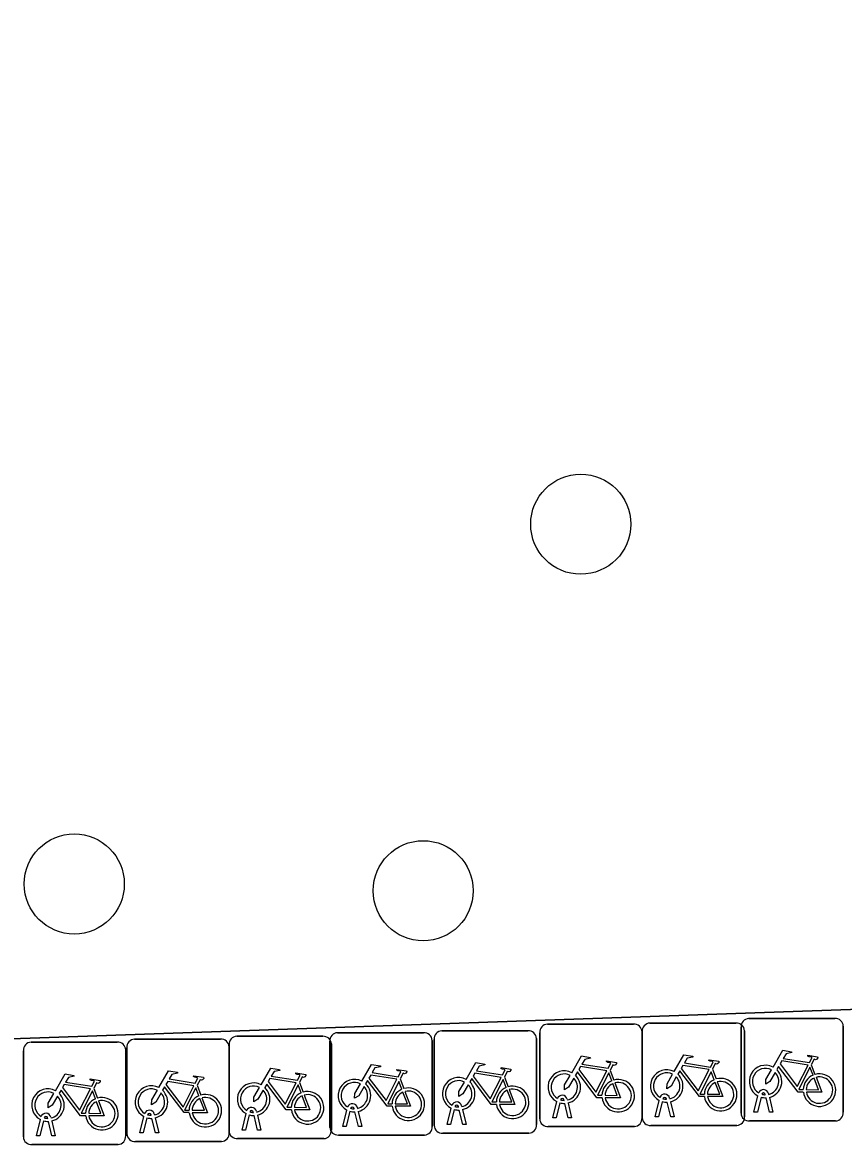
# Model space of a CAD drawing. Extents: x 160554 to 161248, y 385329 to 386506.
# Drawn here: x 160962.27 to 160970.29, y 386237.14 to 386248.17 of the extents above; entities that cross this region are included whole.
import ezdxf

# ---------------------------------------------------------------- set-up
doc = ezdxf.new("R2010")
doc.units = 0
for name, color, linetype in [('IMGEO_Boom', 7, 'Continuous'), ('IMGEO_Fietsenrek', 7, 'Continuous'), ('IMGEO_Groenvoorziening', 7, 'Continuous'), ('IMGEO_Rijbaan_lokaal_open', 7, 'Continuous')]:
    doc.layers.add(name, color=color, linetype=linetype)

msp = doc.modelspace()

# ---------------------------------------------------------------- linework, layer by layer
at = {"layer": 'IMGEO_Boom'}
for centre in [(160967.724, 386243.27), (160962.774, 386239.755), (160966.184, 386239.689)]:
    msp.add_circle(centre, 0.489, dxfattribs=at)
at = {"layer": 'IMGEO_Fietsenrek'}
for p, q in [((160967.398, 386238.385), (160968.239, 386238.385)), ((160968.239, 386238.385), (160967.398, 386238.385)), ((160968.399, 386238.396), (160969.24, 386238.396)), ((160969.24, 386238.396), (160968.399, 386238.396)), ((160969.29, 386237.515), (160969.29, 386238.356)), ((160969.29, 386238.356), (160969.29, 386237.515)), ((160969.365, 386238.44), (160970.206, 386238.44)), ((160970.206, 386238.44), (160969.365, 386238.44)), ((160970.29, 386238.365), (160970.29, 386237.524)), ((160970.29, 386237.524), (160970.29, 386238.365)), ((160963.363, 386238.239), (160964.204, 386238.239)), ((160964.204, 386238.239), (160963.363, 386238.239)), ((160964.362, 386238.267), (160965.203, 386238.267)), ((160965.203, 386238.267), (160964.362, 386238.267)), ((160965.347, 386238.302), (160966.188, 386238.302)), ((160966.188, 386238.302), (160965.347, 386238.302)), ((160966.272, 386238.227), (160966.272, 386237.386)), ((160966.272, 386237.386), (160966.272, 386238.227)), ((160966.291, 386237.395), (160966.291, 386238.236)), ((160966.291, 386238.236), (160966.291, 386237.395)), ((160966.366, 386238.32), (160967.207, 386238.32)), ((160967.207, 386238.32), (160966.366, 386238.32)), ((160967.291, 386238.245), (160967.291, 386237.404)), ((160967.291, 386237.404), (160967.291, 386238.245)), ((160967.323, 386237.46), (160967.323, 386238.301)), ((160967.323, 386238.301), (160967.323, 386237.46)), ((160968.323, 386238.31), (160968.323, 386237.469)), ((160968.323, 386237.469), (160968.323, 386238.31)), ((160968.324, 386237.471), (160968.324, 386238.312)), ((160968.324, 386238.312), (160968.324, 386237.471)), ((160969.324, 386238.321), (160969.324, 386237.48)), ((160969.324, 386237.48), (160969.324, 386238.321)), ((160962.277, 386237.284), (160962.277, 386238.125)), ((160962.277, 386238.125), (160962.277, 386237.284)), ((160962.352, 386238.209), (160963.193, 386238.209)), ((160963.193, 386238.209), (160962.352, 386238.209)), ((160963.277, 386238.134), (160963.277, 386237.293)), ((160963.277, 386237.293), (160963.277, 386238.134)), ((160963.288, 386237.314), (160963.288, 386238.155)), ((160963.288, 386238.155), (160963.288, 386237.314)), ((160964.287, 386237.342), (160964.287, 386238.183)), ((160964.287, 386238.183), (160964.287, 386237.342)), ((160964.288, 386238.164), (160964.288, 386237.323)), ((160964.288, 386237.323), (160964.288, 386238.164)), ((160965.272, 386237.377), (160965.272, 386238.218)), ((160965.272, 386238.218), (160965.272, 386237.377)), ((160965.287, 386238.192), (160965.287, 386237.351)), ((160965.287, 386237.351), (160965.287, 386238.192)), ((160968.01, 386237.934), (160968.046, 386237.839)), ((160969.011, 386237.945), (160969.047, 386237.85)), ((160969.977, 386237.989), (160970.013, 386237.894)), ((160963.975, 386237.788), (160964.011, 386237.693)), ((160964.974, 386237.816), (160965.01, 386237.721)), ((160965.959, 386237.851), (160965.995, 386237.756)), ((160966.978, 386237.869), (160967.014, 386237.774)), ((160962.964, 386237.758), (160963, 386237.663)), ((160969.417, 386237.524), (160969.456, 386237.684)), ((160969.528, 386237.696), (160969.527, 386237.7)), ((160969.559, 386237.707), (160969.56, 386237.7)), ((160965.541, 386237.569), (160965.542, 386237.562)), ((160966.529, 386237.576), (160966.528, 386237.58)), ((160966.56, 386237.587), (160966.561, 386237.58)), ((160967.45, 386237.469), (160967.489, 386237.629)), ((160967.519, 386237.617), (160967.484, 386237.469)), ((160967.561, 386237.641), (160967.56, 386237.645)), ((160967.602, 386237.469), (160967.568, 386237.611)), ((160967.592, 386237.652), (160967.593, 386237.645)), ((160967.6, 386237.615), (160967.635, 386237.469)), ((160968.451, 386237.48), (160968.49, 386237.64)), ((160968.52, 386237.628), (160968.485, 386237.48)), ((160968.562, 386237.652), (160968.561, 386237.656)), ((160968.603, 386237.48), (160968.569, 386237.622)), ((160968.593, 386237.663), (160968.594, 386237.656)), ((160968.601, 386237.626), (160968.636, 386237.48)), ((160969.486, 386237.672), (160969.451, 386237.524)), ((160969.569, 386237.524), (160969.535, 386237.666)), ((160969.567, 386237.67), (160969.602, 386237.524)), ((160962.515, 386237.465), (160962.514, 386237.469)), ((160962.546, 386237.476), (160962.547, 386237.469)), ((160963.415, 386237.323), (160963.454, 386237.483)), ((160963.484, 386237.471), (160963.449, 386237.323)), ((160963.526, 386237.495), (160963.525, 386237.499)), ((160963.567, 386237.323), (160963.533, 386237.465)), ((160963.557, 386237.506), (160963.558, 386237.499)), ((160963.565, 386237.469), (160963.6, 386237.323)), ((160964.414, 386237.351), (160964.453, 386237.511)), ((160964.483, 386237.499), (160964.448, 386237.351)), ((160964.525, 386237.523), (160964.524, 386237.527)), ((160964.566, 386237.351), (160964.532, 386237.493)), ((160964.556, 386237.534), (160964.557, 386237.527)), ((160964.564, 386237.497), (160964.599, 386237.351)), ((160965.399, 386237.386), (160965.438, 386237.546)), ((160965.468, 386237.534), (160965.433, 386237.386)), ((160965.51, 386237.558), (160965.509, 386237.562)), ((160965.551, 386237.386), (160965.517, 386237.528)), ((160965.549, 386237.532), (160965.584, 386237.386)), ((160966.418, 386237.404), (160966.457, 386237.564)), ((160966.487, 386237.552), (160966.452, 386237.404)), ((160966.57, 386237.404), (160966.536, 386237.546)), ((160966.568, 386237.55), (160966.603, 386237.404)), ((160967.484, 386237.469), (160967.45, 386237.469)), ((160967.635, 386237.469), (160967.602, 386237.469)), ((160968.485, 386237.48), (160968.451, 386237.48)), ((160968.636, 386237.48), (160968.603, 386237.48)), ((160969.451, 386237.524), (160969.417, 386237.524)), ((160969.602, 386237.524), (160969.569, 386237.524)), ((160962.404, 386237.293), (160962.443, 386237.453)), ((160962.473, 386237.441), (160962.438, 386237.293)), ((160962.556, 386237.293), (160962.522, 386237.435)), ((160962.554, 386237.439), (160962.589, 386237.293)), ((160964.448, 386237.351), (160964.414, 386237.351)), ((160964.599, 386237.351), (160964.566, 386237.351)), ((160965.433, 386237.386), (160965.399, 386237.386)), ((160965.584, 386237.386), (160965.551, 386237.386)), ((160966.452, 386237.404), (160966.418, 386237.404)), ((160966.603, 386237.404), (160966.57, 386237.404)), ((160968.248, 386237.385), (160967.407, 386237.385)), ((160967.407, 386237.385), (160968.248, 386237.385)), ((160969.249, 386237.396), (160968.408, 386237.396)), ((160968.408, 386237.396), (160969.249, 386237.396)), ((160970.215, 386237.44), (160969.374, 386237.44)), ((160969.374, 386237.44), (160970.215, 386237.44)), ((160962.438, 386237.293), (160962.404, 386237.293)), ((160962.589, 386237.293), (160962.556, 386237.293)), ((160964.213, 386237.239), (160963.372, 386237.239)), ((160963.372, 386237.239), (160964.213, 386237.239)), ((160963.449, 386237.323), (160963.415, 386237.323)), ((160963.6, 386237.323), (160963.567, 386237.323)), ((160965.212, 386237.267), (160964.371, 386237.267)), ((160964.371, 386237.267), (160965.212, 386237.267)), ((160966.197, 386237.302), (160965.356, 386237.302)), ((160965.356, 386237.302), (160966.197, 386237.302)), ((160967.216, 386237.32), (160966.375, 386237.32)), ((160966.375, 386237.32), (160967.216, 386237.32)), ((160963.202, 386237.209), (160962.361, 386237.209)), ((160962.361, 386237.209), (160963.202, 386237.209))]:
    msp.add_line(p, q, dxfattribs=at)
for points in [[(160969.603, 386237.966), (160969.698, 386238.13), (160969.784, 386238.116), (160969.786, 386238.107), (160969.73, 386238.096), (160969.703, 386238.051), (160969.959, 386238.01)], [(160966.604, 386237.846), (160966.699, 386238.01), (160966.785, 386237.996), (160966.787, 386237.987), (160966.731, 386237.976), (160966.704, 386237.931), (160966.96, 386237.89)], [(160967.636, 386237.911), (160967.731, 386238.075), (160967.817, 386238.061), (160967.819, 386238.052), (160967.763, 386238.041), (160967.736, 386237.996), (160967.992, 386237.955)], [(160967.992, 386237.955), (160968.017, 386238.004), (160968.011, 386238.008), (160967.988, 386238.012), (160967.976, 386238.019), (160967.975, 386238.022), (160967.977, 386238.027), (160968.072, 386238.012), (160968.074, 386238.002), (160968.064, 386237.989), (160968.052, 386237.983), (160968.038, 386237.989), (160968.01, 386237.934)], [(160968.637, 386237.922), (160968.732, 386238.086), (160968.818, 386238.072), (160968.82, 386238.063), (160968.764, 386238.052), (160968.737, 386238.007), (160968.993, 386237.966)], [(160968.993, 386237.966), (160969.018, 386238.015), (160969.012, 386238.019), (160968.989, 386238.023), (160968.977, 386238.03), (160968.976, 386238.033), (160968.978, 386238.038), (160969.073, 386238.023), (160969.075, 386238.013), (160969.065, 386238), (160969.053, 386237.994), (160969.039, 386238), (160969.011, 386237.945)], [(160969.946, 386237.985), (160969.689, 386238.026), (160969.672, 386237.997), (160969.839, 386237.777), (160969.946, 386237.985)], [(160969.959, 386238.01), (160969.984, 386238.059), (160969.978, 386238.063), (160969.955, 386238.067), (160969.943, 386238.074), (160969.942, 386238.077), (160969.944, 386238.082), (160970.039, 386238.067), (160970.041, 386238.057), (160970.031, 386238.044), (160970.019, 386238.038), (160970.005, 386238.044), (160969.977, 386237.989)], [(160962.59, 386237.735), (160962.685, 386237.899), (160962.771, 386237.885), (160962.773, 386237.876), (160962.717, 386237.865), (160962.69, 386237.82), (160962.946, 386237.779)], [(160963.601, 386237.765), (160963.696, 386237.929), (160963.782, 386237.915), (160963.784, 386237.906), (160963.728, 386237.895), (160963.701, 386237.85), (160963.957, 386237.809)], [(160964.6, 386237.793), (160964.695, 386237.957), (160964.781, 386237.943), (160964.783, 386237.934), (160964.727, 386237.923), (160964.7, 386237.878), (160964.956, 386237.837)], [(160964.956, 386237.837), (160964.981, 386237.886), (160964.975, 386237.89), (160964.952, 386237.894), (160964.94, 386237.901), (160964.939, 386237.904), (160964.941, 386237.909), (160965.036, 386237.894), (160965.038, 386237.884), (160965.028, 386237.871), (160965.016, 386237.865), (160965.002, 386237.871), (160964.974, 386237.816)], [(160965.585, 386237.828), (160965.68, 386237.992), (160965.766, 386237.978), (160965.768, 386237.969), (160965.712, 386237.958), (160965.685, 386237.913), (160965.941, 386237.872)], [(160965.941, 386237.872), (160965.966, 386237.921), (160965.96, 386237.925), (160965.937, 386237.929), (160965.925, 386237.936), (160965.924, 386237.939), (160965.926, 386237.944), (160966.021, 386237.929), (160966.023, 386237.919), (160966.013, 386237.906), (160966.001, 386237.9), (160965.987, 386237.906), (160965.959, 386237.851)], [(160966.947, 386237.865), (160966.69, 386237.906), (160966.673, 386237.877), (160966.84, 386237.657), (160966.947, 386237.865)], [(160966.96, 386237.89), (160966.985, 386237.939), (160966.979, 386237.943), (160966.956, 386237.947), (160966.944, 386237.954), (160966.943, 386237.957), (160966.945, 386237.962), (160967.04, 386237.947), (160967.042, 386237.937), (160967.032, 386237.924), (160967.02, 386237.918), (160967.006, 386237.924), (160966.978, 386237.869)], [(160967.932, 386237.667), (160967.882, 386237.667), (160967.691, 386237.918), (160967.672, 386237.886)], [(160967.979, 386237.93), (160967.722, 386237.971), (160967.705, 386237.942), (160967.872, 386237.722), (160967.979, 386237.93)], [(160968.027, 386237.832), (160967.997, 386237.909), (160967.888, 386237.691), (160967.931, 386237.691)], [(160968.658, 386237.87), (160968.606, 386237.78), (160968.566, 386237.755), (160968.567, 386237.802), (160968.622, 386237.896)], [(160968.933, 386237.678), (160968.883, 386237.678), (160968.692, 386237.929), (160968.673, 386237.897)], [(160968.98, 386237.941), (160968.723, 386237.982), (160968.706, 386237.953), (160968.873, 386237.733), (160968.98, 386237.941)], [(160969.028, 386237.843), (160968.998, 386237.92), (160968.889, 386237.702), (160968.932, 386237.702)], [(160969.624, 386237.914), (160969.572, 386237.824), (160969.532, 386237.799), (160969.533, 386237.846), (160969.588, 386237.94)], [(160969.899, 386237.722), (160969.849, 386237.722), (160969.658, 386237.973), (160969.639, 386237.941)], [(160969.994, 386237.887), (160969.964, 386237.964), (160969.855, 386237.746), (160969.898, 386237.746)], [(160962.933, 386237.754), (160962.676, 386237.795), (160962.659, 386237.766), (160962.826, 386237.546), (160962.933, 386237.754)], [(160962.946, 386237.779), (160962.971, 386237.828), (160962.965, 386237.832), (160962.942, 386237.836), (160962.93, 386237.843), (160962.929, 386237.846), (160962.931, 386237.851), (160963.026, 386237.836), (160963.028, 386237.826), (160963.018, 386237.813), (160963.006, 386237.807), (160962.992, 386237.813), (160962.964, 386237.758)], [(160963.944, 386237.784), (160963.687, 386237.825), (160963.67, 386237.796), (160963.837, 386237.576), (160963.944, 386237.784)], [(160963.957, 386237.809), (160963.982, 386237.858), (160963.976, 386237.862), (160963.953, 386237.866), (160963.941, 386237.873), (160963.94, 386237.876), (160963.942, 386237.881), (160964.037, 386237.866), (160964.039, 386237.856), (160964.029, 386237.843), (160964.017, 386237.837), (160964.003, 386237.843), (160963.975, 386237.788)], [(160964.896, 386237.549), (160964.846, 386237.549), (160964.655, 386237.8), (160964.636, 386237.768)], [(160964.943, 386237.812), (160964.686, 386237.853), (160964.669, 386237.824), (160964.836, 386237.604), (160964.943, 386237.812)], [(160964.991, 386237.714), (160964.961, 386237.791), (160964.852, 386237.573), (160964.895, 386237.573)], [(160965.606, 386237.776), (160965.554, 386237.686), (160965.514, 386237.661), (160965.515, 386237.708), (160965.57, 386237.802)], [(160965.881, 386237.584), (160965.831, 386237.584), (160965.64, 386237.835), (160965.621, 386237.803)], [(160965.928, 386237.847), (160965.671, 386237.888), (160965.654, 386237.859), (160965.821, 386237.639), (160965.928, 386237.847)], [(160965.976, 386237.749), (160965.946, 386237.826), (160965.837, 386237.608), (160965.88, 386237.608)], [(160966.625, 386237.794), (160966.573, 386237.704), (160966.533, 386237.679), (160966.534, 386237.726), (160966.589, 386237.82)], [(160966.9, 386237.602), (160966.85, 386237.602), (160966.659, 386237.853), (160966.64, 386237.821)], [(160966.995, 386237.767), (160966.965, 386237.844), (160966.856, 386237.626), (160966.899, 386237.626)], [(160967.657, 386237.859), (160967.605, 386237.769), (160967.565, 386237.744), (160967.566, 386237.791), (160967.621, 386237.885)], [(160967.961, 386237.691), (160968.081, 386237.69), (160968.037, 386237.804)], [(160968.057, 386237.811), (160968.112, 386237.666), (160967.962, 386237.666)], [(160968.962, 386237.702), (160969.082, 386237.701), (160969.038, 386237.815)], [(160969.058, 386237.822), (160969.113, 386237.677), (160968.963, 386237.677)], [(160969.928, 386237.746), (160970.048, 386237.745), (160970.004, 386237.859)], [(160970.024, 386237.866), (160970.079, 386237.721), (160969.929, 386237.721)], [(160962.611, 386237.683), (160962.559, 386237.593), (160962.519, 386237.568), (160962.52, 386237.615), (160962.575, 386237.709)], [(160962.886, 386237.491), (160962.836, 386237.491), (160962.645, 386237.742), (160962.626, 386237.71)], [(160962.981, 386237.656), (160962.951, 386237.733), (160962.842, 386237.515), (160962.885, 386237.515)], [(160963.622, 386237.713), (160963.57, 386237.623), (160963.53, 386237.598), (160963.531, 386237.645), (160963.586, 386237.739)], [(160963.897, 386237.521), (160963.847, 386237.521), (160963.656, 386237.772), (160963.637, 386237.74)], [(160963.992, 386237.686), (160963.962, 386237.763), (160963.853, 386237.545), (160963.896, 386237.545)], [(160964.621, 386237.741), (160964.569, 386237.651), (160964.529, 386237.626), (160964.53, 386237.673), (160964.585, 386237.767)], [(160964.925, 386237.573), (160965.045, 386237.572), (160965.001, 386237.686)], [(160965.021, 386237.693), (160965.076, 386237.548), (160964.926, 386237.548)], [(160965.91, 386237.608), (160966.03, 386237.607), (160965.986, 386237.721)], [(160966.006, 386237.728), (160966.061, 386237.583), (160965.911, 386237.583)], [(160966.929, 386237.626), (160967.049, 386237.625), (160967.005, 386237.739)], [(160967.025, 386237.746), (160967.08, 386237.601), (160966.93, 386237.601)], [(160962.915, 386237.515), (160963.035, 386237.514), (160962.991, 386237.628)], [(160963.011, 386237.635), (160963.066, 386237.49), (160962.916, 386237.49)], [(160963.926, 386237.545), (160964.046, 386237.544), (160964.002, 386237.658)], [(160964.022, 386237.665), (160964.077, 386237.52), (160963.927, 386237.52)]]:
    msp.add_lwpolyline(points, dxfattribs=at)
for centre, radius, start, end in [((160967.401, 386238.307), 0.0779, 92.4484, 184.2845), ((160967.401, 386238.307), 0.0779, 92.4484, 184.2845), ((160968.245, 386238.307), 0.0779, 2.4484, 94.2845), ((160968.245, 386238.307), 0.0779, 2.4484, 94.2845), ((160968.402, 386238.318), 0.0779, 92.4484, 184.2845), ((160968.402, 386238.318), 0.0779, 92.4484, 184.2845), ((160969.246, 386238.318), 0.0779, 2.4484, 94.2845), ((160969.246, 386238.318), 0.0779, 2.4484, 94.2845), ((160969.368, 386238.362), 0.0779, 92.4484, 184.2845), ((160969.368, 386238.362), 0.0779, 92.4484, 184.2845), ((160970.212, 386238.362), 0.0779, 2.4484, 94.2845), ((160970.212, 386238.362), 0.0779, 2.4484, 94.2845), ((160963.366, 386238.161), 0.0779, 92.4484, 184.2845), ((160963.366, 386238.161), 0.0779, 92.4484, 184.2845), ((160964.21, 386238.161), 0.0779, 2.4484, 94.2845), ((160964.21, 386238.161), 0.0779, 2.4484, 94.2845), ((160964.365, 386238.189), 0.0779, 92.4484, 184.2845), ((160964.365, 386238.189), 0.0779, 92.4484, 184.2845), ((160965.209, 386238.189), 0.0779, 2.4484, 94.2845), ((160965.209, 386238.189), 0.0779, 2.4484, 94.2845), ((160965.35, 386238.224), 0.0779, 92.4484, 184.2845), ((160965.35, 386238.224), 0.0779, 92.4484, 184.2845), ((160966.194, 386238.224), 0.0779, 2.4484, 94.2845), ((160966.194, 386238.224), 0.0779, 2.4484, 94.2845), ((160966.369, 386238.242), 0.0779, 92.4484, 184.2845), ((160966.369, 386238.242), 0.0779, 92.4484, 184.2845), ((160967.213, 386238.242), 0.0779, 2.4484, 94.2845), ((160967.213, 386238.242), 0.0779, 2.4484, 94.2845), ((160962.355, 386238.131), 0.0779, 92.4484, 184.2845), ((160962.355, 386238.131), 0.0779, 92.4484, 184.2845), ((160963.199, 386238.131), 0.0779, 2.4484, 94.2845), ((160963.199, 386238.131), 0.0779, 2.4484, 94.2845), ((160967.563, 386237.77), 0.159, 62.6766, 242.1369), ((160967.563, 386237.77), 0.129, 63.3192, 238.903), ((160968.564, 386237.781), 0.159, 62.6766, 242.1369), ((160968.564, 386237.781), 0.129, 63.3192, 238.903), ((160968.564, 386237.781), 0.159, 283.5766, 46.6042), ((160969.53, 386237.825), 0.159, 62.6766, 242.1369), ((160969.53, 386237.825), 0.129, 63.3192, 238.903), ((160969.53, 386237.825), 0.129, 283.6043, 43.4302), ((160969.53, 386237.825), 0.159, 283.5766, 46.6042), ((160970.057, 386237.741), 0.159, 187.0065, 105.7708), ((160964.527, 386237.652), 0.159, 62.6766, 242.1369), ((160965.512, 386237.687), 0.159, 62.6766, 242.1369), ((160965.512, 386237.687), 0.129, 63.3192, 238.903), ((160965.512, 386237.687), 0.159, 283.5766, 46.6042), ((160966.531, 386237.705), 0.159, 62.6766, 242.1369), ((160966.531, 386237.705), 0.129, 63.3192, 238.903), ((160966.531, 386237.705), 0.129, 283.6043, 43.4302), ((160966.531, 386237.705), 0.159, 283.5766, 46.6042), ((160967.563, 386237.77), 0.129, 283.6043, 43.4302), ((160967.563, 386237.77), 0.159, 283.5766, 46.6042), ((160968.09, 386237.686), 0.159, 113.3408, 178.3217), ((160968.09, 386237.686), 0.159, 187.0065, 105.7708), ((160968.09, 386237.686), 0.129, 113.923, 177.9556), ((160968.09, 386237.686), 0.129, 188.6715, 104.5883), ((160968.564, 386237.781), 0.129, 283.6043, 43.4302), ((160969.091, 386237.697), 0.159, 113.3408, 178.3217), ((160969.091, 386237.697), 0.159, 187.0065, 105.7708), ((160969.091, 386237.697), 0.129, 113.923, 177.9556), ((160969.091, 386237.697), 0.129, 188.6715, 104.5883), ((160970.057, 386237.741), 0.159, 113.3408, 178.3217), ((160970.057, 386237.741), 0.129, 113.923, 177.9556), ((160970.057, 386237.741), 0.129, 188.6715, 104.5883), ((160962.517, 386237.594), 0.159, 62.6766, 242.1369), ((160962.517, 386237.594), 0.129, 63.3192, 238.903), ((160962.517, 386237.594), 0.129, 283.6043, 43.4302), ((160962.517, 386237.594), 0.159, 283.5766, 46.6042), ((160963.528, 386237.624), 0.159, 62.6766, 242.1369), ((160963.528, 386237.624), 0.129, 63.3192, 238.903), ((160963.528, 386237.624), 0.129, 283.6043, 43.4302), ((160963.528, 386237.624), 0.159, 283.5766, 46.6042), ((160964.055, 386237.54), 0.159, 113.3408, 178.3217), ((160964.055, 386237.54), 0.159, 187.0065, 105.7708), ((160964.527, 386237.652), 0.129, 63.3192, 238.903), ((160964.527, 386237.652), 0.129, 283.6043, 43.4302), ((160964.527, 386237.652), 0.159, 283.5766, 46.6042), ((160965.054, 386237.568), 0.159, 113.3408, 178.3217), ((160965.054, 386237.568), 0.159, 187.0065, 105.7708), ((160965.054, 386237.568), 0.129, 113.923, 177.9556), ((160965.054, 386237.568), 0.129, 188.6715, 104.5883), ((160965.512, 386237.687), 0.129, 283.6043, 43.4302), ((160966.039, 386237.603), 0.159, 113.3408, 178.3217), ((160966.039, 386237.603), 0.159, 187.0065, 105.7708), ((160966.039, 386237.603), 0.129, 113.923, 177.9556), ((160966.039, 386237.603), 0.129, 188.6715, 104.5883), ((160967.058, 386237.621), 0.159, 113.3408, 178.3217), ((160967.058, 386237.621), 0.159, 187.0065, 105.7708), ((160967.058, 386237.621), 0.129, 113.923, 177.9556), ((160967.058, 386237.621), 0.129, 188.6715, 104.5883), ((160967.543, 386237.641), 0.0499, 12.8025, 158.6934), ((160968.544, 386237.652), 0.0499, 12.8025, 158.6934), ((160969.51, 386237.696), 0.0499, 12.8025, 158.6934), ((160969.51, 386237.696), 0.0174, 12.8025, 163.4502), ((160969.53, 386237.825), 0.129, 253.415, 269.0204), ((160963.044, 386237.51), 0.159, 113.3408, 178.3217), ((160963.044, 386237.51), 0.159, 187.0065, 105.7708), ((160963.044, 386237.51), 0.129, 113.923, 177.9556), ((160963.044, 386237.51), 0.129, 188.6715, 104.5883), ((160964.055, 386237.54), 0.129, 113.923, 177.9556), ((160964.055, 386237.54), 0.129, 188.6715, 104.5883), ((160964.507, 386237.523), 0.0499, 12.8025, 158.6934), ((160965.492, 386237.558), 0.0499, 12.8025, 158.6934), ((160965.492, 386237.558), 0.0174, 12.8025, 163.4502), ((160966.511, 386237.576), 0.0499, 12.8025, 158.6934), ((160966.511, 386237.576), 0.0174, 12.8025, 163.4502), ((160966.531, 386237.705), 0.129, 253.415, 269.0204), ((160967.563, 386237.77), 0.159, 253.9967, 271.7867), ((160967.543, 386237.641), 0.0174, 12.8025, 163.4502), ((160967.563, 386237.77), 0.129, 253.415, 269.0204), ((160968.564, 386237.781), 0.159, 253.9967, 271.7867), ((160968.544, 386237.652), 0.0174, 12.8025, 163.4502), ((160968.564, 386237.781), 0.129, 253.415, 269.0204), ((160969.53, 386237.825), 0.159, 253.9967, 271.7867), ((160962.497, 386237.465), 0.0499, 12.8025, 158.6934), ((160962.497, 386237.465), 0.0174, 12.8025, 163.4502), ((160962.517, 386237.594), 0.129, 253.415, 269.0204), ((160963.508, 386237.495), 0.0499, 12.8025, 158.6934), ((160963.528, 386237.624), 0.159, 253.9967, 271.7867), ((160963.508, 386237.495), 0.0174, 12.8025, 163.4502), ((160963.528, 386237.624), 0.129, 253.415, 269.0204), ((160964.527, 386237.652), 0.159, 253.9967, 271.7867), ((160964.507, 386237.523), 0.0174, 12.8025, 163.4502), ((160964.527, 386237.652), 0.129, 253.415, 269.0204), ((160965.512, 386237.687), 0.159, 253.9967, 271.7867), ((160965.512, 386237.687), 0.129, 253.415, 269.0204), ((160966.531, 386237.705), 0.159, 253.9967, 271.7867), ((160967.401, 386237.463), 0.0779, 182.4484, 274.2845), ((160967.401, 386237.463), 0.0779, 182.4484, 274.2845), ((160968.245, 386237.463), 0.0779, 272.4484, 4.2845), ((160968.245, 386237.463), 0.0779, 272.4484, 4.2845), ((160968.402, 386237.474), 0.0779, 182.4484, 274.2845), ((160968.402, 386237.474), 0.0779, 182.4484, 274.2845), ((160969.246, 386237.474), 0.0779, 272.4484, 4.2845), ((160969.246, 386237.474), 0.0779, 272.4484, 4.2845), ((160969.368, 386237.518), 0.0779, 182.4484, 274.2845), ((160969.368, 386237.518), 0.0779, 182.4484, 274.2845), ((160970.212, 386237.518), 0.0779, 272.4484, 4.2845), ((160970.212, 386237.518), 0.0779, 272.4484, 4.2845), ((160962.517, 386237.594), 0.159, 253.9967, 271.7867), ((160965.209, 386237.345), 0.0779, 272.4484, 4.2845), ((160965.209, 386237.345), 0.0779, 272.4484, 4.2845), ((160965.35, 386237.38), 0.0779, 182.4484, 274.2845), ((160965.35, 386237.38), 0.0779, 182.4484, 274.2845), ((160966.194, 386237.38), 0.0779, 272.4484, 4.2845), ((160966.194, 386237.38), 0.0779, 272.4484, 4.2845), ((160966.369, 386237.398), 0.0779, 182.4484, 274.2845), ((160966.369, 386237.398), 0.0779, 182.4484, 274.2845), ((160967.213, 386237.398), 0.0779, 272.4484, 4.2845), ((160967.213, 386237.398), 0.0779, 272.4484, 4.2845), ((160962.355, 386237.287), 0.0779, 182.4484, 274.2845), ((160962.355, 386237.287), 0.0779, 182.4484, 274.2845), ((160963.199, 386237.287), 0.0779, 272.4484, 4.2845), ((160963.199, 386237.287), 0.0779, 272.4484, 4.2845), ((160963.366, 386237.317), 0.0779, 182.4484, 274.2845), ((160963.366, 386237.317), 0.0779, 182.4484, 274.2845), ((160964.21, 386237.317), 0.0779, 272.4484, 4.2845), ((160964.21, 386237.317), 0.0779, 272.4484, 4.2845), ((160964.365, 386237.345), 0.0779, 182.4484, 274.2845), ((160964.365, 386237.345), 0.0779, 182.4484, 274.2845)]:
    msp.add_arc(centre, radius, start, end, dxfattribs=at)
at = {"layer": 'IMGEO_Groenvoorziening'}
msp.add_lwpolyline([(160931.272, 386239.044), (160930.591, 386239.026), (160930.651, 386237.142), (160983.686, 386238.993), (160989.383, 386239.192), (160989.282, 386242.051), (160985.3, 386241.93)], dxfattribs=at)
at = {"layer": 'IMGEO_Rijbaan_lokaal_open'}
msp.add_lwpolyline([(160988.085, 386275.995), (160989.087, 386247.587), (160989.24, 386243.256), (160989.282, 386242.051), (160989.383, 386239.192), (160983.686, 386238.993), (160930.651, 386237.142), (160930.591, 386239.026), (160930.553, 386240.227), (160930.5, 386241.876), (160928.494, 386241.814), (160928.056, 386254.705), (160929.444, 386254.763), (160929.218, 386260.72), (160924.826, 386260.56), (160925.478, 386241.688), (160923.77, 386241.663), (160923.128, 386260.498), (160923.086, 386260.496), (160922.836, 386266.648), (160916.727, 386266.406), (160916.379, 386275.892)], dxfattribs=at)

doc.saveas('drawing.dxf')
